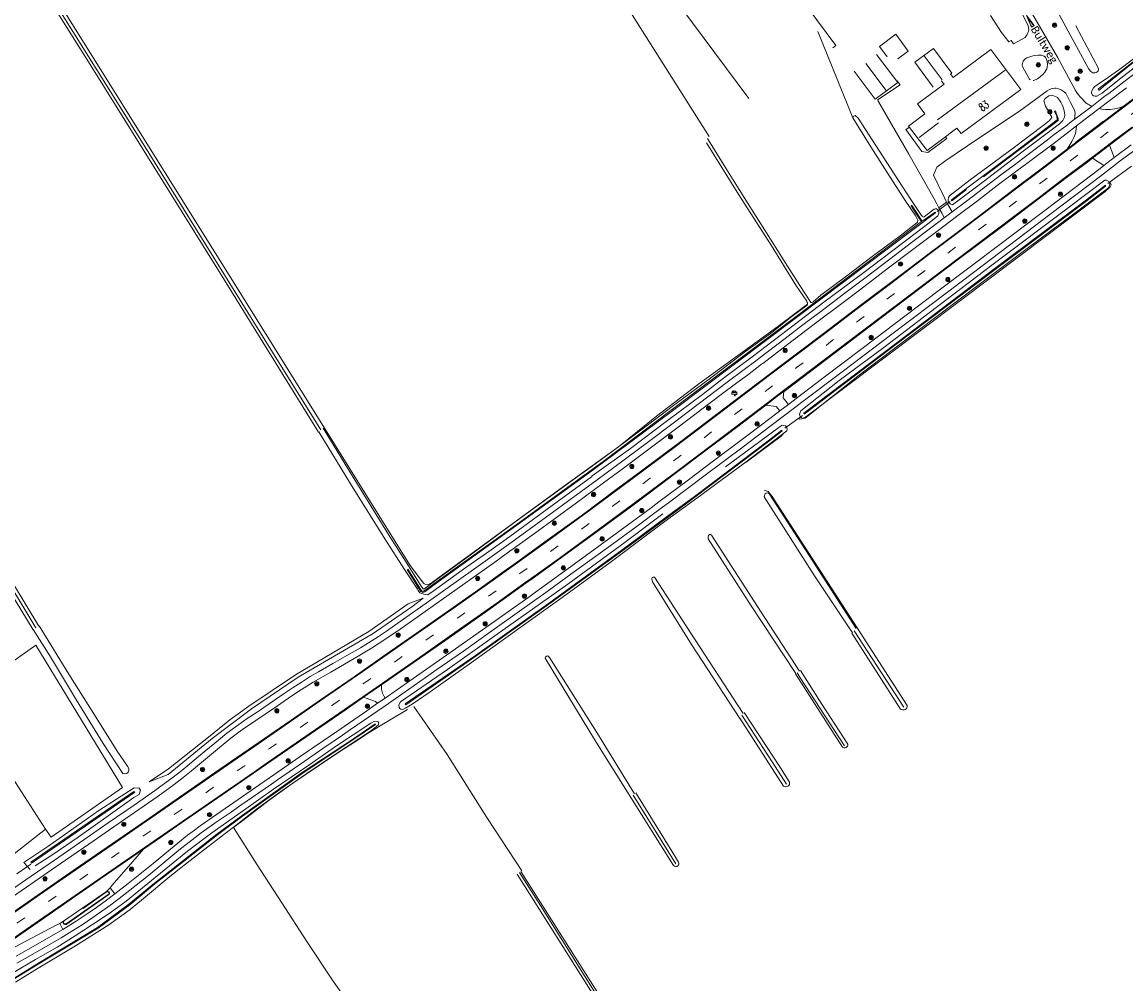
# Model space of a CAD drawing. Extents: x 177628 to 188968, y 384226 to 390673.
# Tile 382 of 393: x 186807 to 187153, y 388591 to 388893. Entities that reach past the tile are written whole.
import ezdxf

# ---------------------------------------------------------------- set-up
doc = ezdxf.new("R2010")
doc.units = 0
doc.linetypes.add('VW-3-9_STREEP', pattern=[12, 3, -9])
for name, color, linetype, lineweight in [('1237', 253, 'Continuous', 13), ('2403', 253, 'Continuous', 13), ('2901', 253, 'Continuous', 13), ('4502', 253, 'Continuous', 13), ('B-AF-CULT-GD', 253, 'HEKWERK', 13), ('B-AF-RAST-GD', 253, 'HEKWERK', 13), ('B-BP-BOOM-GD', 253, 'Continuous', 13), ('B-GB-BOUW-GD', 14, 'Continuous', 13), ('B-GB-NOKL-GD', 14, 'Continuous', 13), ('B-MK-ASSTRP-GD', 253, 'VW-3-9_STREEP', 13), ('B-MK-DRIEH-GD', 253, 'VW-HAAIETAND50-L-B', 13), ('B-MK-PIJL-GD', 253, 'Continuous', 13), ('B-MK-STRP-GD', 253, 'Continuous', 13), ('B-TR-SLOO-GD', 253, 'Continuous', 13), ('B-TR-TALB-GD', 253, 'Continuous', 13), ('B-TR-TALO-GD', 253, 'Continuous', 13), ('B-VH-BNDH-GD', 253, 'Continuous', 13), ('B-VH-FPAD-GD', 8, 'Continuous', 13), ('B-VH-HALT-GD', 8, 'Continuous', 13), ('B-VH-HFDR-GD', 8, 'Continuous', 13), ('B-VH-MATE-GD', 253, 'Continuous', 13), ('B-VH-OVRG-GD', 8, 'Continuous', 13), ('B-WT-HDUIK-GD', 253, 'Continuous', 13), ('B14_F', 14, 'Continuous', 9), ('T02_F', 253, 'RASTER', 9), ('T07_F', 253, 'Continuous', 9), ('T09_F', 253, 'Continuous', 9), ('Z06', 7, 'Continuous', 9)]:
    doc.layers.add(name, color=color, linetype=linetype, lineweight=lineweight)
doc.styles.add('Legend', font='calibri.ttf')
doc.styles.add('ROMANS', font='ROMANS.shx', dxfattribs={"oblique": 45})
doc.linetypes.add('HEKWERK', pattern='A,7,-1.5,[1,ProvNB.shx,S=0.75,R=0,X=0,Y=0],-1.5', length=10)
doc.linetypes.add('RASTER', pattern='A,4,-1,[4,TOPOCAD.SHX,S=0.5,R=0,X=-0.5,Y=0],-1', length=6)
doc.linetypes.add('VW-HAAIETAND50-L-B', pattern='A,0,-0.5,[138,NLCS.SHX,S=1,R=0,X=-0.625,Y=0],-0.5', length=1)

# ---------------------------------------------------------------- blocks, each defined once
blk = doc.blocks.new('2901_2901', base_point=(177628.113717, 385871.174588))
at = {"layer": '2901'}
for radius in [0.675, 0.45, 0.225]:
    blk.add_circle((177628.113717, 385871.174588), radius, dxfattribs=at)
blk = doc.blocks.new('2403_2403', base_point=(178167.314098, 386775.4))
at = {"layer": '2403'}
blk.add_polyline3d([(178167.564098, 386774.65, 0), (178167.564098, 386775.15, 0), (178167.814098, 386775.15, 0), (178168.064098, 386774.9, 0), (178168.064098, 386775.9, 0), (178167.814098, 386775.65, 0), (178167.309872, 386775.65, 0), (178166.564098, 386775.65, 0), (178166.564098, 386775.15, 0), (178167.314098, 386775.15, 0), (178167.314098, 386774.65, 0)], close=True, dxfattribs=at)
for centre in [(178166.930077, 386775.884344), (178167.436985, 386775.884344)]:
    blk.add_arc(centre, 0.266599, 298.476383, 241.523617, dxfattribs=at)
blk = doc.blocks.new('1237_1237', base_point=(177627.545238, 385871.174588))
at = {"layer": '1237'}
blk.add_polyline3d([(177631.545238, 385871.68062, 0), (177631.543372, 385870.675867, 0), (177627.545238, 385871.174588, 0)], close=True, dxfattribs=at)
blk.add_polyline3d([(177631.034959, 385871.531102, 0), (177631.035602, 385870.817499, 0), (177628.200317, 385871.178854, 0), (177631.03076, 385871.532031, 0)], dxfattribs=at)

msp = doc.modelspace()

# ---------------------------------------------------------------- linework, layer by layer
at = {"layer": 'B-AF-CULT-GD', "flags": 128}
for points in [[(187056.302, 388889.67), (187067.191, 388862.617)], [(186787.544, 388680.25), (186814.016, 388639.282)], [(186929.501, 388677.761), (186939.957, 388662.751), (186952.433, 388642.98), (186963.392, 388626.167)]]:
    msp.add_lwpolyline(points, dxfattribs=at)
at = {"layer": 'B-AF-RAST-GD', "flags": 128}
for points in [[(186791.493, 388683.378), (186810.915, 388696.999), (186838.09, 388652.325), (186815.775, 388636.72), (186814.016, 388639.282), (186798.602, 388627.231), (186786.733, 388617.761), (186783.978, 388615.774), (186771.467, 388633.987)], [(186927.523, 388676.845), (186921.016, 388672.996), (186915.494, 388669.661), (186910.883, 388666.63), (186906.354, 388663.65), (186899.926, 388659.327), (186891.51, 388653.694), (186884.091, 388648.362), (186875.827, 388642.047), (186872.911, 388639.827), (186880.345, 388628.108), (186888.144, 388616.124), (186895.932, 388603.968), (186904.179, 388591.571), (186906.922, 388587.727)]]:
    msp.add_lwpolyline(points, dxfattribs=at)
at = {"layer": 'B-GB-BOUW-GD', "flags": 128}
for points in [[(187092.434, 388872.244), (187086.666, 388880.061), (187092.508, 388884.345), (187098.28, 388876.566), (187097.925, 388876.323), (187098.103, 388876.051), (187098.421, 388875.602), (187098.672, 388875.241), (187110.532, 388884.001), (187119.969, 388871.489), (187101.207, 388857.622), (187099.909, 388859.354), (187097.298, 388857.406), (187097.143, 388857.282), (187090.532, 388852.278), (187084.648, 388859.922), (187089.859, 388863.859), (187087.527, 388866.993), (187095.839, 388873.179), (187095.482, 388873.577), (187095.003, 388874.176)], [(187074.688, 388882.416), (187081.321, 388873.641), (187074.214, 388868.462), (187067.704, 388877.178)]]:
    msp.add_lwpolyline(points, dxfattribs=at)
at = {"layer": 'B-GB-NOKL-GD', "flags": 128}
for points in [[(187077.644, 388871.117), (187071.276, 388879.658)], [(187089.604, 388882.075), (187095.207, 388874.543)], [(187093.842, 388861.906), (187115.037, 388877.57)], [(187094.121, 388860.98), (187088.076, 388856.399)]]:
    msp.add_lwpolyline(points, dxfattribs=at)
at = {"layer": 'B-MK-ASSTRP-GD', "flags": 128}
msp.add_lwpolyline([(183944.412, 387070.458), (183952.02, 387071.296), (183963.432, 387072.6), (183973.755, 387073.811), (183985.142, 387075.148), (183997.902, 387076.643), (184007.149, 387077.803), (184012.738, 387078.504), (184015.866, 387078.896), (184023.787, 387079.902), (184031.733, 387080.99), (184038.514, 387081.946), (184046.324, 387083.075), (184052.616, 387084.079), (184062.372, 387085.69), (184070.358, 387087.095), (184078.883, 387088.72), (184087.355, 387090.364), (184096.7, 387092.235), (184103.899, 387093.77), (184111.252, 387095.404), (184111.425, 387095.442), (184123.771, 387098.311), (184141.375, 387102.722), (184156.811, 387106.905), (184172.406, 387111.313), (184186.27, 387115.349), (184204.637, 387120.724), (184207.727, 387121.634), (184232.843, 387129.032), (184261.594, 387137.507), (184282.846, 387143.719), (184303.661, 387149.86), (184329.525, 387157.49), (184363.913, 387167.629), (184386.852, 387174.392), (184399.561, 387178.199), (184421.138, 387184.662), (184444.005, 387191.692), (184478.045, 387202.775), (184494.748, 387208.642), (184494.795, 387208.659), (184523.173, 387218.628), (184556.574, 387231.119), (184568.123, 387235.659), (184581.873, 387241.073), (184588.922, 387243.903), (184593.818, 387245.869), (184604.923, 387250.423), (184615.77, 387254.954), (184627.213, 387259.841), (184637.793, 387264.424), (184640.053, 387265.403), (184649.118, 387269.411), (184659.082, 387273.839), (184668.953, 387278.291), (184679.316, 387283.034), (184680.524, 387283.598), (184689.441, 387287.756), (184701.045, 387293.259), (184707.642, 387296.431), (184711.53, 387298.3), (184722.574, 387303.686), (184732.981, 387308.85), (184744.376, 387314.625), (184757.465, 387321.371), (184764.891, 387325.23), (184769.978, 387327.929), (184772.279, 387329.149), (184779.804, 387333.137), (184788.663, 387337.88), (184796.924, 387342.374), (184806.667, 387347.717), (184820.048, 387355.183), (184832.827, 387362.444), (184841.52, 387367.432), (184852.236, 387373.672), (184857.149, 387376.589), (184862.643, 387379.851), (184875.281, 387387.456), (184888.489, 387395.43), (184901.182, 387403.142), (184912.27, 387409.862), (184924.556, 387417.313), (184935.934, 387424.236), (184942.669, 387428.329), (184949.693, 387432.598), (184962.622, 387440.407), (184975.889, 387448.482), (184988.19, 387455.933), (185001.979, 387464.296), (185015.043, 387472.229), (185028.182, 387480.188), (185030.347, 387481.499), (185044.149, 387489.84), (185073.274, 387507.538), (185096.242, 387521.471), (185113.689, 387532.026), (185114.259, 387532.371), (185120.036, 387535.878), (185131.893, 387543.117), (185146.548, 387552), (185161.393, 387560.989), (185172.777, 387567.864), (185182.893, 387573.996), (185193.695, 387580.423), (185199.264, 387583.686), (185204.585, 387586.804), (185212.923, 387591.643), (185221.14, 387596.338), (185232.105, 387602.57), (185240.882, 387607.498), (185249.419, 387612.192), (185257.663, 387616.673), (185269.427, 387623.04), (185286.671, 387632.329), (185294.499, 387636.546), (185316.587, 387648.416), (185329.692, 387655.461), (185348.253, 387665.478), (185369.366, 387676.846), (185374.563, 387679.641), (185390.424, 387688.172), (185400.986, 387693.869), (185422.114, 387705.266), (185443.177, 387716.608), (185462.76, 387727.158), (185466.73, 387729.298), (185497.075, 387745.679), (185513.336, 387754.404), (185525.616, 387760.989), (185535.704, 387766.436), (185545.139, 387771.54), (185550.773, 387774.601), (185554.252, 387776.491), (185561.636, 387780.477), (185568.948, 387784.48), (185577.123, 387788.996), (185586.07, 387793.974), (185595.122, 387799.084), (185603.096, 387803.642), (185613.748, 387809.838), (185622.033, 387814.709), (185629.021, 387818.899), (185635.198, 387822.604), (185637.515, 387824.01), (185644.061, 387827.983), (185652.489, 387833.182), (185661.818, 387838.964), (185670.926, 387844.668), (185679.882, 387850.337), (185691.271, 387857.643), (185699.088, 387862.764), (185706.4, 387867.567), (185719.727, 387876.444), (185721.675, 387877.754), (185729.973, 387883.334), (185732.242, 387884.86), (185738.299, 387888.973), (185757.89, 387902.042), (185765.768, 387907.38), (185804.927, 387933.722), (185805.444, 387934.069), (185845.245, 387960.79), (185875.094, 387980.841), (185887.944, 387989.473), (185905.016, 388000.94), (185940.462, 388024.767), (185970.341, 388044.898), (185970.919, 388045.287), (185982.816, 388053.292), (186020.236, 388078.437), (186053.905, 388101.084), (186060.105, 388105.254), (186099.969, 388132.042), (186136.894, 388156.876), (186139.014, 388158.302), (186178.944, 388185.13), (186211.32, 388206.914), (186219.794, 388212.613), (186258.815, 388238.852), (186294.99, 388263.063), (186302.966, 388268.318), (186324.939, 388282.795), (186354.934, 388302.418), (186384.967, 388322.047), (186386.61, 388323.124), (186415.006, 388341.733), (186447.357, 388363.161), (186469.928, 388378.422), (186487.988, 388390.634), (186522.539, 388414.381), (186552.061, 388434.794), (186552.375, 388435.011), (186591.589, 388462.132), (186621.245, 388482.669), (186634.606, 388491.916), (186650.955, 388503.231), (186680.626, 388523.721), (186716.861, 388548.786), (186720.265, 388551.141), (186761.12, 388579.373), (186799.113, 388605.659), (186800.413, 388606.558), (186843.546, 388636.4), (186881.346, 388662.561), (186902.899, 388677.477), (186914.87, 388685.771), (186928.834, 388695.48), (186943.945, 388706.066), (186956.492, 388714.945), (186962.785, 388719.488), (186972.094, 388726.208), (186986.385, 388736.608), (186999.405, 388746.231), (187012.404, 388755.989), (187025.791, 388766.134), (187038.048, 388775.406), (187042.93, 388779.107), (187049.596, 388784.161), (187059.688, 388791.795), (187070.007, 388799.64), (187080.386, 388807.484), (187091.627, 388815.999), (187104.113, 388825.452), (187116.189, 388834.57), (187122.69, 388839.475), (187124.579, 388840.901), (187128.403, 388843.794), (187136.942, 388850.255), (187152.391, 388861.968), (187156.649, 388865.209), (187165.198, 388871.66), (187172.972, 388877.552), (187180.679, 388883.391), (187187.857, 388888.815), (187194.476, 388893.815), (187200.809, 388898.618), (187202.426, 388899.838), (187207.173, 388903.419), (187213.258, 388907.982), (187220.155, 388913.104), (187226.601, 388917.892), (187234.132, 388923.385), (187241.035, 388928.349), (187247.153, 388932.714), (187253.715, 388937.328), (187259.552, 388941.389), (187265.664, 388945.606), (187271.763, 388949.75), (187279.179, 388954.712), (187284.034, 388957.938), (187288.001, 388960.573), (187296.417, 388966.088), (187304.113, 388971.043), (187312.488, 388976.371), (187321.175, 388981.845), (187329.2, 388986.794), (187336.423, 388991.171), (187347.234, 388997.666), (187355.385, 389002.491), (187364.617, 389007.889), (187369.274, 389010.564), (187373.351, 389012.906), (187383.55, 389018.746), (187391.354, 389023.182), (187399.729, 389027.947), (187409.043, 389033.149), (187417.7, 389037.939), (187425.952, 389042.506), (187435.215, 389047.522), (187443.298, 389051.859), (187449.185, 389054.994), (187456.297, 389058.639), (187463.273, 389062.161), (187471.291, 389066.134), (187479.197, 389069.969), (187486.731, 389073.532), (187495.836, 389077.681), (187502.129, 389080.449), (187505.366, 389081.872), (187515.302, 389086.134), (187524.74, 389090.108), (187533.55, 389093.818), (187544.216, 389098.293), (187548.392, 389100.027), (187552.912, 389101.905), (187561.746, 389105.557), (187569.799, 389108.937), (187579.694, 389113.029), (187589.404, 389117.045), (187600.626, 389121.678), (187611.176, 389126.036), (187620.579, 389129.941), (187627.506, 389132.811), (187635.464, 389136.159), (187640.702, 389138.397), (187642.123, 389139.004), (187649.209, 389142.094), (187655.76, 389144.998), (187661.931, 389147.773), (187666.965, 389150.098), (187673.133, 389153.049), (187678.06, 389155.479), (187685.805, 389159.33), (187693.353, 389163.127), (187700.589, 389166.873), (187710.043, 389171.904), (187717.972, 389176.292), (187724.462, 389179.979), (187729.627, 389183.021), (187730.532, 389183.554), (187736.361, 389187.049), (187741.741, 389190.353), (187747.177, 389193.778), (187753.716, 389197.979), (187760.089, 389202.175), (187766.168, 389206.249), (187773.118, 389210.99), (187778.727, 389214.924), (187784.459, 389219.069), (187789.352, 389222.66), (187795.124, 389226.932), (187800.154, 389230.719), (187806.175, 389235.283), (187811.497, 389239.481), (187812.14, 389239.988), (187816.945, 389243.825), (187823.942, 389249.6), (187830.458, 389254.877), (187837.294, 389260.699), (187843.444, 389266.007), (187848.199, 389270.121), (187854.933, 389275.94), (187861.712, 389281.812), (187869.164, 389288.253), (187876.351, 389294.48), (187884.405, 389301.452), (187887.829, 389304.422), (187888.334, 389304.861), (187889.364, 389305.754), (187892.772, 389308.696), (187897.265, 389312.503), (187901.072, 389315.671), (187905.63, 389319.389), (187910.153, 389323.072), (187914.275, 389326.394), (187918.745, 389329.944), (187922.394, 389332.834), (187926.332, 389335.907), (187929.595, 389338.428), (187933.176, 389341.134), (187936.658, 389343.755), (187940.773, 389346.797), (187945.751, 389350.425), (187949.016, 389352.775), (187952.932, 389355.569), (187956.47, 389358.093), (187959.735, 389360.384), (187964.174, 389363.496), (187967.993, 389366.149), (187971.877, 389368.808), (187976.082, 389371.666), (187982.065, 389375.666)], dxfattribs=at)
at = {"layer": 'B-MK-DRIEH-GD', "flags": 128}
msp.add_lwpolyline([(187145.922, 388861.525), (187137.211, 388854.967)], dxfattribs=at)
at = {"layer": 'B-MK-STRP-GD', "flags": 128}
for points in [[(187155.276, 388868.204), (187151.018, 388864.963)], [(187135.569, 388853.251), (187151.018, 388864.963)], [(187133.557, 388843.587), (187139.297, 388847.931), (187143.91, 388851.425), (187149.736, 388855.832), (187154.847, 388859.696)], [(187135.569, 388853.251), (187127.03, 388846.79), (187123.206, 388843.896)], [(187123.206, 388843.896), (187121.316, 388842.47), (187114.815, 388837.565), (187102.74, 388828.448), (187090.254, 388818.995), (187079.013, 388810.48), (187068.634, 388802.635), (187058.315, 388794.791), (187048.223, 388787.156), (187041.557, 388782.103), (187036.674, 388778.401), (187024.418, 388769.129), (187011.031, 388758.985), (186998.032, 388749.226), (186985.012, 388739.603), (186970.72, 388729.203), (186961.412, 388722.483), (186955.119, 388717.94), (186942.572, 388709.062), (186927.461, 388698.475), (186913.497, 388688.767), (186901.526, 388680.473)], [(186901.734, 388672.691), (186916.517, 388682.932), (186931.291, 388693.192), (186944.199, 388702.239), (186955.63, 388710.327), (186965.224, 388717.186), (186965.664, 388717.5), (186975.194, 388724.38), (186987.415, 388733.349), (186998.616, 388741.607), (187012.082, 388751.662), (187023.616, 388760.385), (187038.711, 388771.8), (187045.486, 388776.933), (187050.481, 388780.717), (187066.81, 388793.098), (187080.517, 388803.464), (187100.318, 388818.426), (187118.993, 388832.561), (187125.239, 388837.29), (187133.557, 388843.587)], [(186773.063, 388591.623), (186793.622, 388605.839), (186797.254, 388608.353), (186813.48, 388619.587), (186834.864, 388634.371), (186855.606, 388648.713), (186876.956, 388663.473), (186879.492, 388665.227), (186901.526, 388680.473)], [(186901.734, 388672.691), (186883.205, 388659.888), (186879.499, 388657.327), (186852.308, 388638.518), (186831.791, 388624.334), (186807.981, 388607.858), (186800.955, 388602.989), (186790.469, 388595.723), (186779.619, 388588.25)]]:
    msp.add_lwpolyline(points, dxfattribs=at)
at = {"layer": 'B-TR-SLOO-GD', "flags": 128}
for points in [[(187132.045, 388900.459), (187126.097, 388911.805), (187125.253, 388913.014), (187124.697, 388913.448), (187124.233, 388913.491), (187123.612, 388913.175), (187123.329, 388912.715), (187123.169, 388912.217), (187123.163, 388911.797), (187123.378, 388910.992), (187126.807, 388904.635), (187132.781, 388893.446), (187141.306, 388877.867), (187141.938, 388877.097), (187142.555, 388876.732), (187143.168, 388876.663), (187143.617, 388876.828), (187144.161, 388877.25), (187144.331, 388877.732), (187144.265, 388878.06), (187137.219, 388891.45)], [(187160.659, 388882.289), (187151.265, 388875.025), (187146.696, 388871.323), (187145.488, 388870.344), (187144.526, 388869.763), (187143.752, 388869.415), (187143.209, 388869.348), (187142.7, 388869.428), (187142.429, 388869.736), (187142.155, 388870.398), (187142.226, 388871.023), (187142.753, 388871.98), (187143.249, 388872.48), (187143.428, 388872.621), (187144.927, 388873.644), (187146.363, 388874.625), (187150.544, 388877.532), (187159.944, 388884.618)], [(187156.075, 388880.927), (187145.616, 388872.74), (187144.95, 388872.219), (187144.156, 388871.588), (187144.4, 388871.177), (187145.89, 388872.381), (187156.247, 388880.752)], [(187133.262, 388865.703), (187133.207, 388865.877), (187132.863, 388866.648), (187132.471, 388867.444), (187132.094, 388868.096), (187131.755, 388868.58), (187131.405, 388868.907), (187130.986, 388869.199), (187129.997, 388869.544), (187128.754, 388869.516), (187127.551, 388868.591), (187127.183, 388867.94), (187127.661, 388866.261), (187128.59, 388864.618), (187129.323, 388863.311), (187129.505, 388862.982)], [(187120.299, 388851.783), (187129.423, 388858.655), (187132.071, 388860.65), (187133.124, 388861.746), (187133.641, 388862.757), (187133.759, 388863.463), (187133.665, 388864.238), (187133.43, 388865.174), (187133.262, 388865.703)], [(187087.605, 388830.404), (187087.592, 388830.446), (187087.461, 388830.89), (187086.761, 388831.986), (187083.859, 388836.283), (187078.758, 388844.23), (187072.879, 388853.453), (187067.191, 388862.617), (187067.433, 388863.049), (187068.015, 388863.255), (187068.864, 388862.485), (187076.75, 388850.297), (187081.382, 388843.211), (187085.452, 388836.975), (187088.78, 388831.9), (187088.939, 388831.657)], [(187129.505, 388862.982), (187129.673, 388862.68), (187129.36, 388862.278), (187128.888, 388861.763), (187128.451, 388861.364), (187127.318, 388860.519), (187117.539, 388853.086), (187104.03, 388843.072), (187097.603, 388838.042), (187097.27, 388837.599), (187097.1, 388836.974), (187097.188, 388836.327), (187097.488, 388835.841), (187097.795, 388835.538), (187098.191, 388835.345), (187098.521, 388835.275), (187108.116, 388842.526), (187120.299, 388851.783)], [(187102.883, 388840.051), (187098.253, 388836.484), (187098.052, 388836.762), (187102.961, 388840.485), (187107.998, 388844.259), (187118.455, 388852.081), (187131.372, 388861.947), (187131.197, 388863.066), (187130.815, 388863.93), (187130.519, 388864.598), (187130.808, 388864.745), (187131.022, 388864.081), (187131.213, 388863.489), (187131.649, 388862.348), (187131.682, 388861.727), (187118.561, 388851.851), (187108.248, 388844.046)], [(187021.635, 388856.115), (187026.853, 388847.654), (187033.135, 388837.571), (187041.438, 388824.467), (187046.012, 388817.212), (187050.644, 388809.927), (187053.739, 388805.166), (187053.898, 388804.921)], [(187021.348, 388854.675), (187031.474, 388838.449), (187041.606, 388822.579), (187049.378, 388810.001), (187052.792, 388805.019), (187052.951, 388804.652), (187053.026, 388804.48), (187053.027, 388804.423)], [(187146.471, 388841.396), (187140.581, 388836.796), (187111.933, 388815.41), (187081.036, 388791.993), (187051.856, 388769.822), (187052.006, 388769.538)], [(187146.471, 388841.396), (187146.53, 388841.169), (187140.699, 388836.613), (187111.844, 388814.95), (187081.175, 388791.715), (187052.006, 388769.538)], [(187135.235, 388834.596), (187146.29, 388842.956), (187146.837, 388843.01), (187147.531, 388842.623), (187147.761, 388842.203), (187147.823, 388841.768), (187147.8, 388841.409), (187147.403, 388840.581), (187136.134, 388832.117)], [(187085.805, 388834.943), (187088.364, 388831.07), (187088.982, 388830.135), (187093.027, 388832.997), (187093.24, 388832.817), (187049.963, 388800.187), (187010.631, 388770.63), (186989.043, 388754.482), (186983.79, 388750.663), (186961.807, 388734.685), (186937.102, 388716.934), (186933.359, 388714.124), (186933.001, 388713.797), (186932.29, 388713.564), (186931.701, 388713.887), (186931.317, 388714.509), (186927.421, 388720.822)], [(186927.632, 388720.899), (186931.605, 388714.667), (186932.05, 388713.97), (186932.57, 388714.034), (186933.122, 388714.283), (186936.927, 388717.107), (186961.651, 388734.852), (186983.558, 388750.784), (186988.905, 388754.672), (187010.207, 388770.757), (187049.878, 388800.503), (187088.727, 388829.981), (187088.138, 388830.888), (187085.499, 388834.951), (187085.748, 388835.152)], [(187135.235, 388834.596), (187111.283, 388816.601), (187091.218, 388801.364), (187076.931, 388790.53), (187062.98, 388780.094), (187050.955, 388770.623), (187050.549, 388769.532), (187050.732, 388768.85), (187051.03, 388768.459), (187051.32, 388768.291), (187051.71, 388768.198), (187052.256, 388768.322), (187068.787, 388781.513), (187087.288, 388795.51), (187107.336, 388810.525), (187121.936, 388821.594), (187136.134, 388832.117)], [(187088.939, 388831.657), (187089.028, 388831.607), (187089.389, 388831.403), (187089.657, 388831.523), (187090.185, 388831.899), (187092.757, 388833.888), (187093.154, 388834.05), (187093.5, 388834.043), (187093.943, 388833.703), (187094.245, 388833.243), (187094.227, 388832.497), (187093.862, 388831.828), (187091.218, 388829.609), (187082.428, 388822.967), (187070.692, 388814.023), (187058.147, 388804.663), (187048.855, 388797.574), (187035.608, 388787.555), (187026.688, 388780.804), (187020.043, 388775.715), (187009.123, 388767.512), (186997.442, 388758.791), (186985.507, 388750.155), (186985.202, 388749.93), (186974.438, 388742.008), (186963.93, 388734.284), (186958.49, 388730.353), (186952.356, 388725.961), (186945.814, 388721.384), (186935.606, 388713.956)], [(187053.898, 388804.921), (187054.082, 388804.638), (187054.331, 388804.567), (187054.769, 388804.846), (187057.215, 388806.887), (187065.37, 388812.96), (187073.342, 388819.007), (187082.068, 388825.564), (187087.362, 388829.616), (187087.555, 388829.874), (187087.605, 388830.404)], [(187053.027, 388804.423), (187053.03, 388804.049), (187052.872, 388803.777), (187048.142, 388800.228), (187041.362, 388794.908), (187033.635, 388789.312), (187021.767, 388780.199), (187012.231, 388773.191), (187001.589, 388765.174), (186992.552, 388758.461), (186982.801, 388751.393), (186982.627, 388751.267), (186971.523, 388743.195), (186958.939, 388733.945), (186947.579, 388725.619), (186937.547, 388718.278), (186933.821, 388715.488), (186933.055, 388714.895), (186932.66, 388714.643), (186932.414, 388714.689), (186932.218, 388715.003)], [(186932.218, 388715.003), (186932.057, 388715.261), (186927.855, 388721.987), (186921.61, 388731.819), (186909.958, 388750.65), (186901.103, 388765.195)], [(187027.333, 388753.023), (187044.391, 388765.721), (187045.092, 388766.052), (187046.092, 388765.94), (187046.404, 388765.625), (187046.647, 388764.929), (187046.525, 388764.298), (187033.729, 388754.566), (187018.245, 388743.14), (187009.962, 388737.078), (187002.924, 388731.927), (186991.1, 388722.954), (186976.053, 388712.025), (186962.46, 388702.255), (186948.378, 388692.079), (186934.591, 388682.357), (186928.951, 388678.52), (186926.941, 388677.22), (186926.044, 388676.803), (186925.39, 388676.929), (186925.121, 388677.155), (186924.949, 388677.506), (186924.851, 388678.246), (186924.904, 388678.496), (186925.348, 388679.202), (186940.064, 388689.43), (186958.938, 388702.81), (186977.798, 388716.235), (186995.776, 388729.389), (187007.647, 388738.28)], [(186899.722, 388764.049), (186909.691, 388747.703), (186920.392, 388730.386), (186926.55, 388720.842), (186930.688, 388714.632), (186930.83, 388714.242)], [(187044.913, 388764.495), (187041.114, 388761.542), (187017.561, 388743.746), (187009.137, 388737.506), (186994.84, 388726.917), (186972.511, 388710.673), (186948.847, 388693.808), (186926.823, 388678.601), (186926.982, 388678.36)], [(187044.913, 388764.495), (187045.044, 388764.351), (187041.176, 388761.277), (187017.711, 388743.529), (187009.397, 388737.372), (186995.054, 388726.75), (186972.601, 388710.433), (186948.999, 388693.627), (186926.982, 388678.36)], [(187068.247, 388702.309), (187053.511, 388725.192), (187041.143, 388744.417), (187040.778, 388744.775), (187040.395, 388744.852), (187040.018, 388744.774), (187039.743, 388744.539), (187039.527, 388744.119), (187039.395, 388743.569), (187055.212, 388718.816), (187067.106, 388700.928)], [(187049.314, 388688.134), (187035.345, 388709.427), (187021.878, 388730.447), (187021.803, 388730.974), (187021.956, 388731.463), (187022.268, 388731.728), (187022.548, 388731.728), (187022.889, 388731.604), (187038.489, 388707.348), (187050.475, 388688.858)], [(187031.762, 388673.999), (187016.666, 388697.234), (187004.381, 388716.876), (187004.142, 388717.835), (187004.326, 388718.272), (187004.627, 388718.379), (187005.02, 388718.42), (187016.255, 388701.081), (187032.782, 388675.609)], [(186935.606, 388713.956), (186933.918, 388712.83), (186932.628, 388713.099), (186931.439, 388713.463), (186930.83, 388714.242)], [(186812.014, 388703.139), (186821.292, 388687.976), (186830.922, 388672.62), (186836.486, 388663.731), (186839.67, 388659.023), (186840.064, 388658.314), (186840.091, 388657.762), (186839.889, 388657.201), (186839.717, 388657.008), (186839.363, 388656.763), (186838.967, 388656.644), (186838.186, 388656.803), (186832.086, 388666.174), (186823.735, 388679.79), (186815.536, 388693.344), (186810.141, 388701.909)], [(186998.779, 388650.382), (186986.959, 388669.606), (186972.028, 388693.18), (186971.541, 388693.643), (186971.138, 388693.588), (186970.851, 388693.311), (186970.673, 388692.915), (186986.172, 388667.44), (186997.643, 388649.229)], [(186788.768, 388582.056), (186788.639, 388582.323), (186799.056, 388589.419), (186812.1, 388597.395), (186830.247, 388608.378), (186840.131, 388615.777), (186848.149, 388622.308), (186867.708, 388637.696), (186875.673, 388643.568), (186894.123, 388656.902), (186910.582, 388667.677), (186917.427, 388672.302), (186917.493, 388672.095), (186910.713, 388667.481), (186894.393, 388656.658), (186875.792, 388643.335), (186867.888, 388637.497), (186851.524, 388624.66), (186848.313, 388622.141), (186840.401, 388615.505), (186830.533, 388608.184), (186812.217, 388597.217), (186799.143, 388589.264)], [(186904.928, 388665.218), (186916.01, 388672.521), (186917.23, 388673.177), (186918.207, 388673.072), (186918.519, 388672.634), (186918.378, 388671.91), (186915.888, 388670.026), (186904.651, 388662.62)], [(186904.928, 388665.218), (186896.571, 388659.403), (186885.511, 388651.815), (186876.045, 388645.19), (186866.11, 388638.133), (186858.542, 388632.405), (186851.177, 388626.42), (186839.27, 388616.645), (186834.263, 388613.022), (186828.748, 388609.347), (186823.297, 388605.79), (186817.585, 388602.215), (186810.866, 388598.345), (186803.381, 388594.023)], [(186804.536, 388591.277), (186810.664, 388594.982), (186823.415, 388602.682), (186833.857, 388609.197), (186840.51, 388614.056), (186844.669, 388617.495), (186852.99, 388624.413), (186859.402, 388629.403), (186864.923, 388633.714), (186870.376, 388637.903), (186873.821, 388640.567), (186880.189, 388645.515), (186887.76, 388651.137), (186895.919, 388656.789), (186904.651, 388662.62)], [(186810.758, 388627.758), (186816.584, 388631.575), (186824.241, 388636.787), (186833.59, 388643.451), (186841.666, 388649.181), (186843.403, 388650.192), (186843.723, 388651.509), (186843.33, 388652.198), (186841.816, 388652.225), (186830.671, 388645.099), (186814.73, 388633.854), (186807.185, 388628.842), (186809.17, 388626.608)], [(186841.722, 388651.092), (186809.338, 388628.898), (186809.57, 388628.642)], [(186809.57, 388628.642), (186841.947, 388650.93), (186841.722, 388651.092)]]:
    msp.add_lwpolyline(points, dxfattribs=at)
at = {"layer": 'B-TR-TALB-GD', "flags": 128}
msp.add_lwpolyline([(186846.49, 388654.118), (186852.409, 388656.484), (186866.283, 388667.693), (186878.562, 388677.058), (186893.277, 388686.986), (186916.078, 388700.25), (186916.09, 388700.282), (186928.932, 388709.097), (186932.446, 388711.76)], dxfattribs=at)
at = {"layer": 'B-TR-TALO-GD', "flags": 128}
msp.add_lwpolyline([(186932.446, 388711.76), (186927.774, 388709.963), (186915.411, 388701.381), (186892.384, 388687.771), (186877.754, 388677.938), (186871.81, 388673.586), (186865.055, 388668.169), (186852.543, 388658.183), (186846.49, 388654.118)], dxfattribs=at)
at = {"layer": 'B-VH-BNDH-GD', "flags": 128}
msp.add_lwpolyline([(186819.734, 388610.303), (186819.635, 388610.011), (186819.711, 388609.731), (186819.8, 388609.6), (186819.907, 388609.564), (186820.048, 388609.537), (186820.167, 388609.517), (186820.28, 388609.528), (186820.493, 388609.57), (186833.942, 388618.97), (186833.947, 388619.164), (186833.868, 388619.368), (186833.686, 388619.529), (186833.526, 388619.588), (186833.335, 388619.598), (186833.144, 388619.56), (186825.791, 388614.405)], dxfattribs=at)
at = {"layer": 'B-VH-FPAD-GD', "flags": 128}
for points in [[(187122.224, 388851.08), (187128.316, 388855.697), (187130.441, 388857.302), (187134.007, 388859.994), (187135.847, 388861.373), (187136.696, 388862.029), (187142.176, 388866.179), (187146.423, 388869.433), (187147.507, 388870.259), (187152.278, 388873.895), (187157.853, 388878.114)], [(187153.119, 388872.039), (187147.559, 388867.813), (187144.473, 388865.466), (187139.744, 388861.868), (187137.349, 388860.033), (187130.897, 388855.088), (187121.849, 388848.276)], [(187154.598, 388854.137), (187149.249, 388850.084), (187145.997, 388847.619), (187144.803, 388846.714), (187133.92, 388838.429)], [(187155.651, 388852.474), (187151.535, 388849.343), (187144.936, 388844.308), (187137.197, 388838.438)], [(187122.224, 388851.08), (187117.499, 388847.512), (187113.97, 388844.847), (187102.911, 388836.466), (187098.365, 388833.024), (187095.937, 388831.206), (187086.083, 388823.734), (187078.828, 388818.206), (187070.971, 388812.251), (187064.289, 388807.192), (187057.173, 388801.79), (187051.144, 388797.24), (187045.975, 388793.291), (187037.783, 388787.068), (187037.188, 388786.616), (187028.219, 388779.882), (187018.764, 388772.657), (187011.328, 388767.079), (187002.782, 388760.654), (186992.233, 388752.78), (186987.06, 388748.966), (186982.036, 388745.264), (186973.402, 388738.969), (186961.096, 388729.966), (186957.742, 388727.582), (186948.921, 388721.31), (186934.106, 388710.75), (186920.921, 388701.428), (186918.467, 388699.808), (186915.322, 388697.765), (186912.783, 388696.254), (186908.496, 388693.799), (186904.059, 388691.266), (186899.561, 388688.659), (186897.046, 388687.161), (186894.152, 388685.341), (186891.681, 388683.775)], [(186894.306, 388683.093), (186897.96, 388685.396), (186903.433, 388688.593), (186912.097, 388693.591), (186916.266, 388696.07), (186918.364, 388697.442), (186924.465, 388701.501), (186938.041, 388711.127), (186954.887, 388723.114), (186958.886, 388725.993), (186967.333, 388732.076), (186980.558, 388741.745), (186988.989, 388747.965), (186995.262, 388752.593), (187012.048, 388765.19), (187025.969, 388775.676), (187030.865, 388779.408), (187034.162, 388781.8), (187038.592, 388785.223), (187038.969, 388785.509), (187046.318, 388791.085), (187055.56, 388798.08), (187063.773, 388804.332), (187069.339, 388808.526), (187078.468, 388815.475), (187086.039, 388821.219), (187093.956, 388827.196), (187099.753, 388831.584), (187106.292, 388836.55), (187112.561, 388841.298), (187118.708, 388845.916), (187121.849, 388848.276)], [(186905.948, 388670.376), (186914.028, 388675.954), (186918.145, 388678.792), (186920.553, 388680.452), (186928.285, 388685.825), (186939.72, 388693.858), (186953.933, 388703.89), (186965.963, 388712.441), (186967.723, 388713.714), (186980.951, 388723.277), (186993.459, 388732.426), (187003.95, 388740.199), (187006.364, 388741.988), (187015.688, 388748.977), (187023.154, 388754.558), (187033.901, 388762.632), (187042.075, 388768.808), (187044.361, 388770.548), (187047.086, 388772.623), (187048.147, 388773.431), (187057.444, 388780.509), (187070.584, 388790.458), (187084.001, 388800.623), (187093.85, 388808.115), (187104.498, 388816.127), (187113.326, 388822.815), (187125.369, 388831.939), (187127.859, 388833.829), (187133.92, 388838.429)], [(187137.197, 388838.438), (187129.048, 388832.259), (187121.559, 388826.58), (187105.073, 388814.069), (187091.783, 388804.018), (187079.035, 388794.331), (187064.257, 388783.178), (187051.217, 388773.291), (187049.338, 388771.864), (187041.216, 388765.697), (187032.812, 388759.293), (187020.494, 388750.038), (187009.827, 388742.08), (187005.92, 388739.176), (187000.395, 388735.071), (186990.671, 388727.926), (186978.736, 388719.289), (186969.765, 388712.772), (186968.864, 388712.128), (186961.189, 388706.641), (186953.288, 388700.979), (186945.052, 388695.198), (186936.767, 388689.349), (186927.86, 388683.118), (186920.51, 388678.025), (186909.701, 388670.554)], [(186798.254, 388616.748), (186807.817, 388623.36), (186816.805, 388629.6), (186825.998, 388635.939), (186833.62, 388641.226), (186841.773, 388646.845), (186848.163, 388651.29), (186854.038, 388655.594), (186856.744, 388657.688), (186859.232, 388659.769), (186861.99, 388662.083), (186864.284, 388664.017), (186868.199, 388667.215), (186870.892, 388669.363), (186872.713, 388670.758), (186874.21, 388671.848), (186874.665, 388672.166), (186876.073, 388673.149), (186877.258, 388673.976), (186880.032, 388675.849), (186882.457, 388677.508), (186885.805, 388679.783), (186888.823, 388681.84), (186891.681, 388683.775)], [(186894.306, 388683.093), (186891.255, 388681.104), (186886.7, 388677.998), (186879.908, 388673.355), (186875.805, 388670.528), (186875.029, 388669.993), (186872.09, 388667.794), (186868.567, 388664.927), (186863.516, 388660.743), (186859.815, 388657.632), (186857.111, 388655.456), (186854.296, 388653.312), (186850.452, 388650.512), (186848.96, 388649.454), (186846.326, 388647.588), (186840.525, 388643.599), (186827.584, 388634.616), (186818.56, 388628.394), (186809.418, 388622.058), (186800.579, 388615.926)], [(186905.948, 388670.376), (186893.593, 388661.843), (186885.649, 388656.375), (186881.191, 388653.306), (186867.645, 388643.902), (186862.477, 388640.282), (186860.283, 388638.683), (186858.556, 388637.381), (186857.324, 388636.414), (186856.629, 388635.867), (186853.183, 388633.024), (186847.784, 388628.531), (186839.929, 388622.236), (186835.737, 388618.984), (186833.128, 388617.04), (186829.944, 388614.734), (186827.028, 388612.672), (186823.545, 388610.359), (186819.442, 388607.77), (186813.036, 388604.081), (186804.764, 388599.367)], [(186804.954, 388597.194), (186809.236, 388599.655), (186818.859, 388605.172), (186821.406, 388606.692), (186825.439, 388609.241), (186828.826, 388611.526), (186834.424, 388615.53), (186838.442, 388618.585), (186846.378, 388624.859), (186855.848, 388632.674), (186859.997, 388635.966), (186862.851, 388638.144), (186865.295, 388639.907), (186867.532, 388641.455), (186871.857, 388644.455), (186875.265, 388646.785), (186884.818, 388653.385), (186886.783, 388654.744), (186894.109, 388659.809), (186901.005, 388664.557), (186907.119, 388668.761), (186909.701, 388670.554)]]:
    msp.add_lwpolyline(points, dxfattribs=at)
at = {"layer": 'B-VH-HALT-GD', "flags": 128}
for points in [[(186789.206, 388594.515), (186802.261, 388601.173), (186817.306, 388609.121), (186818.418, 388609.709), (186819.647, 388610.392), (186833.141, 388619.719), (186834.211, 388620.91), (186834.888, 388621.664), (186841.366, 388629.099), (186844.761, 388633.021)], [(186833.141, 388619.719), (186833.563, 388619.748), (186833.826, 388619.62), (186833.952, 388619.487), (186834.028, 388619.323), (186834.05, 388619.164), (186834.034, 388619.076), (186833.887, 388618.821), (186820.435, 388609.365), (186820.005, 388609.333), (186819.78, 388609.432), (186819.691, 388609.524), (186819.604, 388609.696), (186819.54, 388609.956), (186819.647, 388610.392)]]:
    msp.add_lwpolyline(points, dxfattribs=at)
at = {"layer": 'B-VH-HFDR-GD', "flags": 128}
for points in [[(187120.953, 388842.548), (187121.147, 388842.695), (187134.434, 388852.76), (187148.411, 388863.348), (187152.081, 388866.129), (187171.134, 388880.568)], [(187159.915, 388863.195), (187151.171, 388856.609), (187147.766, 388854.006), (187142.44, 388849.934), (187140.81, 388848.688), (187134.597, 388844.017)], [(187120.953, 388842.548), (187106.208, 388831.339), (187092.47, 388820.923), (187080.039, 388811.512), (187069.994, 388803.933), (187058.016, 388794.846), (187044.052, 388784.284), (187041.413, 388782.292), (187029.753, 388773.484), (187013.234, 388760.921), (187000.518, 388751.44), (186993.024, 388745.87), (186982.695, 388738.194), (186970.628, 388729.432), (186961.262, 388722.691), (186957.859, 388720.243), (186948.881, 388713.803), (186939.741, 388707.383), (186929.275, 388700.075), (186920.149, 388693.71), (186910.769, 388687.121), (186900.515, 388680.04), (186891.028, 388673.492)], [(186900.319, 388671.401), (186907.961, 388676.677), (186913.739, 388680.692), (186916.729, 388682.769), (186919.339, 388684.576), (186927.979, 388690.559), (186940.554, 388699.384), (186952.716, 388707.954), (186965.361, 388716.996), (186966.183, 388717.583), (186976.583, 388725.099), (186987.309, 388732.963), (186997.877, 388740.724), (186999.954, 388742.273), (187007.667, 388748.022), (187018.76, 388756.376), (187031.134, 388765.731), (187039.99, 388772.427), (187043.336, 388774.956), (187045.621, 388776.683), (187045.656, 388776.709), (187058.727, 388786.585), (187072.668, 388797.183), (187085.179, 388806.651), (187099.593, 388817.562), (187114.372, 388828.719), (187125.394, 388837.084), (187128.883, 388839.732), (187134.597, 388844.017)], [(186891.028, 388673.492), (186879.337, 388665.449), (186867.027, 388656.982), (186851.187, 388645.977), (186844.011, 388640.99), (186822.683, 388626.307), (186797.471, 388608.78), (186797.125, 388608.541), (186775.148, 388593.364), (186770.976, 388590.483), (186759.307, 388582.408), (186749.198, 388575.413), (186744.326, 388572.054), (186727.121, 388560.193), (186714.848, 388551.693), (186706.181, 388545.691), (186692.956, 388536.546), (186687.298, 388532.634), (186683.217, 388529.797), (186676.505, 388525.132)], [(186677.941, 388517.528), (186687.081, 388523.871), (186702.283, 388534.421), (186718.858, 388545.9), (186731.46, 388554.628), (186758.646, 388573.442), (186761.23, 388575.23), (186782.111, 388589.617), (186787.012, 388592.994), (186789.206, 388594.515), (186801.109, 388602.767), (186810.282, 388609.127), (186831.341, 388623.745), (186844.761, 388633.021), (186850.071, 388636.692), (186854.971, 388640.083), (186874.13, 388653.338), (186883.342, 388659.691), (186900.319, 388671.401)]]:
    msp.add_lwpolyline(points, dxfattribs=at)
at = {"layer": 'B-VH-MATE-GD', "flags": 128}
msp.add_lwpolyline([(187094.257, 388834.305), (187096.66, 388836.08)], dxfattribs=at)
at = {"layer": 'B-VH-OVRG-GD', "flags": 128}
for points in [[(187138.385, 388869.412), (187138.22, 388869.605), (187138.072, 388869.778), (187137.654, 388870.307), (187137.113, 388871.109), (187131.459, 388881.64), (187123.643, 388895.155), (187117.735, 388906.344), (187112.163, 388916.259), (187105.745, 388928.219)], [(187104.321, 388904.417), (187105.059, 388908.004), (187109.033, 388910.31), (187109.567, 388910.444), (187110.188, 388910.37), (187110.869, 388910.334), (187111.368, 388910.242), (187112.406, 388909.833), (187120.076, 388895.841), (187122.202, 388891.574), (187122.384, 388890.808), (187122.422, 388890.318), (187122.321, 388889.668), (187122.167, 388889.268), (187121.918, 388888.735), (187121.282, 388887.769), (187117.642, 388885.76), (187116.867, 388886.824), (187116.173, 388886.433), (187113.877, 388889.365), (187110.375, 388894.663)], [(187123.77, 388874.284), (187123.977, 388874.335), (187125.129, 388874.865), (187125.987, 388875.428), (187126.947, 388876.264), (187127.48, 388876.865), (187128.041, 388877.988), (187128.191, 388878.508), (187128.269, 388879.559), (187128.187, 388880.23), (187128.016, 388880.918), (187127.683, 388881.592), (187127.285, 388881.966), (187126.459, 388882.239), (187125.993, 388882.23), (187125.346, 388882.213), (187124.19, 388882.106), (187123.34, 388881.911), (187121.838, 388881.358), (187121.549, 388881.205), (187121.112, 388880.839), (187120.715, 388880.341), (187120.536, 388880.004), (187120.428, 388879.637), (187120.399, 388879.068), (187120.493, 388878.665), (187122.395, 388875.069), (187122.587, 388874.795), (187122.892, 388874.531)], [(187075.01, 388868.182), (187082.04, 388872.896), (187081.163, 388874.181)], [(187135.542, 388867.353), (187135.418, 388867.592), (187134.007, 388870.316), (187133.238, 388870.978), (187132.586, 388871.359), (187131.764, 388871.671), (187131.003, 388871.853), (187130.626, 388871.883), (187129.802, 388871.761), (187128.956, 388871.456), (187128.216, 388871.038), (187119.482, 388864.714)], [(187142.176, 388866.179), (187141.718, 388866.471), (187141.326, 388866.673), (187140.946, 388866.899), (187140.481, 388867.217), (187140.016, 388867.632), (187139.674, 388867.957), (187139.256, 388868.397), (187138.743, 388868.995), (187138.385, 388869.412)], [(187075.103, 388867.969), (187084.836, 388851.215), (187092.72, 388837.13), (187093.564, 388835.568)], [(187136.696, 388862.029), (187136.84, 388862.784), (187136.917, 388863.324), (187136.955, 388863.845), (187136.92, 388864.519), (187136.852, 388864.821), (187135.542, 388867.353)], [(187152.081, 388866.129), (187150.81, 388865.749), (187149.448, 388865.386), (187148.021, 388865.191), (187146.479, 388865.167), (187145.302, 388865.248), (187144.473, 388865.466)], [(187119.482, 388864.714), (187106.781, 388856.163), (187096.382, 388849.232), (187093.607, 388847.122), (187092.59, 388844.588), (187095.945, 388837.505)], [(187084.978, 388859.655), (187083.873, 388858.867), (187088.842, 388851.988), (187090.726, 388851.74), (187096.693, 388856.106), (187096.252, 388856.65)], [(187137.349, 388860.033), (187137.331, 388859.159), (187137.083, 388857.679), (187136.579, 388856.373), (187135.92, 388855.095), (187135.308, 388854.127), (187134.434, 388852.76)], [(187147.766, 388854.006), (187149.249, 388850.084)], [(187145.997, 388847.619), (187142.44, 388849.934)], [(187093.564, 388835.568), (187093.984, 388834.792), (187094.257, 388834.305), (187095.151, 388832.714), (187095.937, 388831.206)], [(187095.945, 388837.505), (187096.395, 388836.555), (187096.66, 388836.08), (187098.365, 388833.024)], [(187047.086, 388772.623), (187045.369, 388774.672), (187045.621, 388776.683)], [(187039.99, 388772.427), (187043.207, 388771.921), (187044.361, 388770.548)], [(186920.553, 388680.452), (186920.102, 388681.109), (186919.723, 388681.977), (186919.36, 388683.204), (186919.339, 388684.576)], [(186913.739, 388680.692), (186916.078, 388679.891), (186917.488, 388679.326), (186918.145, 388678.792)], [(186834.211, 388620.91), (186835.737, 388618.984)], [(186818.418, 388609.709), (186819.442, 388607.77)]]:
    msp.add_lwpolyline(points, dxfattribs=at)
at = {"layer": 'B-WT-HDUIK-GD', "flags": 128}
for points in [[(187147.207, 388841.944), (187154.622, 388847.401)], [(187093.693, 388833.221), (187097.731, 388836.275)], [(187045.886, 388765.134), (187051.394, 388769.169)], [(186809.411, 388628.324), (186804.931, 388625.221)]]:
    msp.add_lwpolyline(points, dxfattribs=at)
at = {"layer": 'B14_F', "linetype": 'Continuous'}
for points in [[(187034.614, 388868.677), (187002.929, 388911.325), (187028.498, 388930.323), (187061.924, 388885.33), (187060.935, 388884.595)], [(187078.015, 388881.762), (187075.616, 388885.011), (187080.747, 388888.802)], [(187084.625, 388883.552), (187080.747, 388888.802)], [(187084.625, 388883.552), (187081.322, 388881.112)]]:
    msp.add_lwpolyline(points, dxfattribs=at)
at = {"layer": 'T02_F', "linetype": 'RASTER'}
msp.add_lwpolyline([(187022.212, 388856.673), (186935.279, 388994.157)], dxfattribs=at)
at = {"layer": 'T07_F', "linetype": 'Continuous'}
for points in [[(186900.384, 388764.598), (186879.279, 388798.404), (186844.626, 388854.408), (186807.982, 388913.024), (186807.805, 388913.403), (186807.864, 388913.854), (186808.222, 388914.406), (186829.096, 388927.746)], [(186810.953, 388702.442), (186799.297, 388721.667)], [(187083.183, 388677.525), (187067.613, 388701.542)], [(187049.744, 388688.402), (187050.755, 388686.803), (187064.665, 388665.449)], [(187046.43, 388653.43), (187041.927, 388660.455), (187032.458, 388675.098)], [(186998.322, 388649.918), (187011.72, 388628.357)], [(186962.621, 388625.642), (186969.218, 388615.32), (187004.831, 388558.515), (187024.482, 388527.478)]]:
    msp.add_lwpolyline(points, dxfattribs=at)
at = {"layer": 'T09_F', "linetype": 'Continuous'}
for points in [[(186899.569, 388763.943), (186868.793, 388813.845), (186828.532, 388878.441), (186807.646, 388911.683)], [(186811.933, 388908.735), (186876.074, 388806.006), (186928.133, 388722.396), (186932.41, 388716.611), (186932.72, 388716.285), (186933.288, 388716.078), (186933.891, 388715.967), (186935.379, 388716.82), (186976.51, 388746.898), (186993.691, 388759.254), (187005.672, 388768.943), (187018.939, 388779.077), (187043.694, 388797.096), (187053.03, 388804.129)], [(186811.851, 388703.032), (186799.985, 388722.77), (186759.392, 388788.076), (186718.531, 388855.3)], [(187050.05, 388768.342), (187050.49, 388767.959), (187051.206, 388768.048), (187052.522, 388768.722), (187100.581, 388804.895), (187146.26, 388839.364), (187147.953, 388840.924), (187148.305, 388841.588), (187147.968, 388842.246), (187147.679, 388842.352)], [(187033.774, 388754.496), (187044.756, 388762.668), (187045.433, 388763.468)], [(187084.284, 388678.138), (187068.636, 388702.457), (187041.98, 388743.693), (187040.669, 388745.306), (187039.757, 388745.6), (187039.518, 388745.553)], [(186798.987, 388719.962), (186810.074, 388701.892)], [(187066.928, 388700.8), (187082.23, 388676.994)], [(187050.827, 388689.114), (187057.533, 388678.516), (187065.673, 388666.003)], [(187063.957, 388665.059), (187049.251, 388688.086)], [(187047.373, 388654.043), (187044.496, 388658.535), (187033.166, 388675.9)], [(187031.82, 388674.091), (187045.502, 388652.826)], [(187010.992, 388627.853), (186997.622, 388649.215)], [(186999.164, 388650.659), (187011.261, 388631.063)], [(187011.261, 388631.063), (187012.593, 388628.963)], [(187023.48, 388527.545), (186961.926, 388625.17)], [(186963.106, 388625.973), (186976.155, 388605.421), (187015.313, 388543.629), (187025.678, 388527.82)]]:
    msp.add_lwpolyline(points, dxfattribs=at)
at = {"layer": 'T09_F', "linetype": 'Continuous', "extrusion": (0, 0, -1)}
for centre, radius, start, end in [((-187083.032, 388677.97), 1.263, 172.38147, 309.38624), ((-187064.647, 388665.836), 1.039, 170.76898, 311.59918), ((-187046.221, 388653.767), 1.184, 166.5153, 307.40037), ((-187011.721, 388628.511), 0.982, 152.59043, 317.94114)]:
    msp.add_arc(centre, radius, start, end, dxfattribs=at)

# ---------------------------------------------------------------- block references
at = {"layer": '2403'}
msp.add_blockref('2403_2403', (187030.062, 388776.091, 28.675), dxfattribs=at)
at = {"layer": 'B-BP-BOOM-GD'}
for p in [(187130.505, 388891.644, 27.944), (187134.495, 388884.593, 28.087), (187125.429, 388879.169, 28.365), (187138.571, 388877.211, 27.995), (187137.642, 388874.848), (187129.034, 388864.414, 28.371), (187121.853, 388860.567), (187109.057, 388853.066, 28.449), (187130.077, 388853.01, 28.616), (187117.981, 388844.026, 28.8), (187132.377, 388838.594, 28.761), (187121.181, 388830.183, 28.803), (187094.117, 388825.752, 28.896), (187082.206, 388816.696, 28.929), (187097.038, 388811.782, 28.755), (187084.994, 388802.774, 28.734), (187072.969, 388793.64, 28.707), (187046.008, 388789.52, 28.593), (187048.901, 388775.373, 28.566), (187021.977, 388771.413, 28.584), (187037.2, 388766.51, 28.566), (187010.08, 388762.4, 28.617), (187025.036, 388757.318, 28.62), (186997.907, 388753.17, 28.617), (187012.814, 388748.219, 28.677), (186985.895, 388744.303, 28.674), (187001.012, 388739.275, 28.665), (186973.595, 388735.313, 28.665), (186988.579, 388730.394, 28.653), (186961.795, 388726.687, 28.608), (186976.414, 388721.288, 28.647), (186949.537, 388718.001, 28.662), (186964.223, 388712.45, 28.71), (186951.898, 388703.732, 28.68), (186924.62, 388700.218, 28.62), (186912.488, 388692.036, 28.656), (186939.586, 388695.141, 28.641), (186899.079, 388684.915, 28.578), (186927.335, 388686.26, 28.605), (186914.938, 388677.864, 28.677), (186886.544, 388676.467, 28.587), (186890.058, 388660.718, 28.638), (186863.255, 388658.028, 28.606), (186877.711, 388652.305, 28.762), (186865.454, 388643.83, 28.733), (186838.522, 388640.798, 28.669), (186853.245, 388635.132, 28.648), (186826.016, 388632.069, 28.675), (186840.963, 388626.706, 28.733), (186813.813, 388623.73, 28.682)]:
    msp.add_blockref('2901_2901', p, dxfattribs=at)
at = {"layer": 'B-MK-PIJL-GD', "rotation": 299.815549}
msp.add_blockref('1237_1237', (187121.69, 388894.742, 28.41), dxfattribs=at)

# ---------------------------------------------------------------- texts
at = {"layer": '4502', "style": 'ROMANS', "width": 0.68}
msp.add_text('83', height=2.5, rotation=34.64711, dxfattribs=at).set_placement((187107.858, 388864.49, 28.616))
at = {"layer": 'Z06', "style": 'Legend'}
msp.add_text('Bultweg', height=2.5, rotation=301.1681, dxfattribs=at).set_placement((187122.922, 388890.445, 27.995))

doc.saveas('drawing.dxf')
